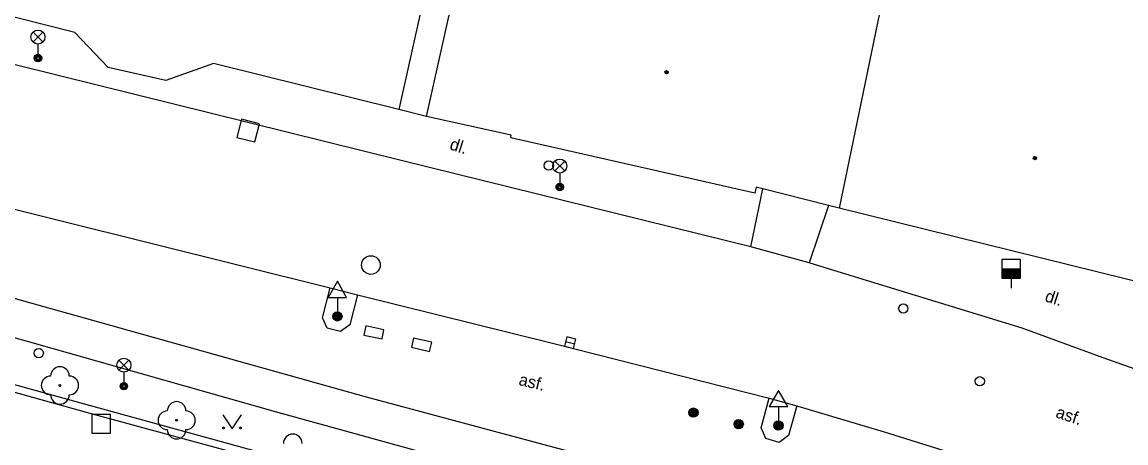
# Model space of a CAD drawing. Extents: x -600309 to -598967, y -1161267 to -1160292.
# Drawn here: x -599908.4 to -599849.2, y -1161180.1 to -1161157.6 of the extents above; entities that cross this region are included whole.
import ezdxf

# ---------------------------------------------------------------- set-up
doc = ezdxf.new("R2010")
doc.units = 0
for name, color, linetype in [('Level 10', 7, 'Continuous'), ('Level 11', 7, 'Continuous'), ('Level 22', 7, 'Continuous'), ('Level 24', 7, 'Continuous'), ('Level 25', 7, 'Continuous'), ('Level 26', 7, 'Continuous'), ('Level 27', 7, 'Continuous'), ('Level 28', 7, 'Continuous'), ('Level 33', 7, 'Continuous'), ('Level 34', 7, 'Continuous'), ('Level 36', 7, 'Continuous'), ('Level 39', 7, 'Continuous'), ('Level 40', 7, 'Continuous'), ('Level 5', 7, 'Continuous'), ('Level 9', 7, 'Continuous')]:
    doc.layers.add(name, color=color, linetype=linetype)

msp = doc.modelspace()

# ---------------------------------------------------------------- linework, layer by layer
at = {"layer": 'Level 10'}
for points in [[(-599869.29, -1161169.6), (-599887.99, -1161164.98), (-599906.45, -1161160.4099), (-599920.32, -1161156.99)], [(-599916.07, -1161165.77), (-599891.86, -1161171.79)], [(-599866.17, -1161170.46), (-599869.29, -1161169.6)], [(-599838.58, -1161179.7199), (-599850.4, -1161175.54), (-599854.75, -1161173.96), (-599865.08, -1161170.79), (-599866.17, -1161170.46)], [(-599891.86, -1161171.79), (-599890.4, -1161172.17)], [(-599890.4, -1161172.17), (-599879.93, -1161174.76), (-599868.31, -1161177.7)], [(-599868.31, -1161177.7), (-599866.84, -1161178.12)], [(-599866.84, -1161178.12), (-599862.15, -1161179.51), (-599855.57, -1161181.57), (-599849.08, -1161183.9), (-599842.87, -1161186.28)]]:
    msp.add_lwpolyline(points, dxfattribs=at)
at = {"layer": 'Level 11'}
for points in [[(-599884.35, -1161145.07), (-599888.19, -1161162.23)], [(-599905.57, -1161158.12), (-599916.19, -1161155.4099)], [(-599863.64, -1161184.68), (-599889.92, -1161177.65), (-599907.2809, -1161172.7877), (-599916.52, -1161170.2), (-599932.76, -1161165.82), (-599934.95, -1161165.24), (-599946.09, -1161162.38), (-599957.33, -1161160.21), (-599967.01, -1161157.86)], [(-599903.77, -1161159.99), (-599905.57, -1161158.12)], [(-599900.68, -1161160.69), (-599903.77, -1161159.99)], [(-599898.12, -1161159.77), (-599900.68, -1161160.69)], [(-599888.19, -1161162.23), (-599898.12, -1161159.77)], [(-599886.69, -1161162.61), (-599888.19, -1161162.23)], [(-599869.29, -1161169.6), (-599868.65, -1161166.49)], [(-599865.14, -1161167.38), (-599866.17, -1161170.46)], [(-599930.64, -1161168.52), (-599923.55, -1161170.36), (-599921.2022, -1161171.0138), (-599908, -1161174.69), (-599894.81, -1161178.4099), (-599887.5, -1161180.43), (-599874.9699, -1161183.98)], [(-599930.45, -1161171.5), (-599922.2, -1161173.73), (-599913.48, -1161176.08), (-599904.95, -1161178.45), (-599895.42, -1161181.04), (-599885.61, -1161183.7199), (-599876.4099, -1161186.17)], [(-599890.4, -1161172.17), (-599890.81, -1161173.78), (-599891.31, -1161174.13), (-599892.03, -1161173.96), (-599892.28, -1161173.4), (-599891.86, -1161171.79)], [(-599866.84, -1161178.12), (-599867.27, -1161179.71), (-599867.77, -1161180.07), (-599868.5, -1161179.87), (-599868.74, -1161179.3), (-599868.31, -1161177.7)]]:
    msp.add_lwpolyline(points, dxfattribs=at)
at = {"layer": 'Level 22'}
for centre in [(-599906.36, -1161177.02), (-599900.1, -1161178.89)]:
    msp.add_circle(centre, 0.05, dxfattribs=at)
for centre, start, end in [((-599906.36, -1161176.52), 0, 180), ((-599906.86, -1161177.02), 90, 270), ((-599905.86, -1161177.02), 270, 90), ((-599906.36, -1161177.52), 180, 0), ((-599900.1, -1161178.39), 0, 180), ((-599900.6, -1161178.89), 90, 270), ((-599899.6, -1161178.89), 270, 90), ((-599900.1, -1161179.39), 180, 0), ((-599893.87, -1161180.13), 0, 180)]:
    msp.add_arc(centre, 0.5, start, end, dxfattribs=at)
at = {"layer": 'Level 24'}
for points in [[(-599890.0602, -1161174.3238), (-599889.0808, -1161174.5259), (-599888.9798, -1161174.0362), (-599889.9592, -1161173.8341)], [(-599887.5041, -1161174.9682), (-599886.531, -1161175.1984), (-599886.4159, -1161174.7118), (-599887.389, -1161174.4816)]]:
    msp.add_lwpolyline(points, close=True, dxfattribs=at)
at = {"layer": 'Level 25'}
for centre, radius in [((-599891.48, -1161173.32), 0.25), ((-599891.48, -1161173.32), 0.2), ((-599891.48, -1161173.32), 0.15), ((-599891.48, -1161173.32), 0.1), ((-599891.48, -1161173.32), 0.05), ((-599872.38, -1161178.48), 0.25), ((-599872.38, -1161178.48), 0.2), ((-599872.38, -1161178.48), 0.15), ((-599872.38, -1161178.48), 0.1), ((-599872.38, -1161178.48), 0.05), ((-599869.95, -1161179.09), 0.25), ((-599869.95, -1161179.09), 0.2), ((-599869.95, -1161179.09), 0.15), ((-599869.95, -1161179.09), 0.1), ((-599869.95, -1161179.09), 0.05), ((-599867.82, -1161179.17), 0.25), ((-599867.82, -1161179.17), 0.2), ((-599867.82, -1161179.17), 0.15), ((-599867.82, -1161179.17), 0.1), ((-599867.82, -1161179.17), 0.05)]:
    msp.add_circle(centre, radius, dxfattribs=at)
at = {"layer": 'Level 26'}
for points in [[(-599896.8682, -1161163.7307), (-599895.8993, -1161163.9782), (-599895.6518, -1161163.0093), (-599896.6207, -1161162.7618)], [(-599904.65, -1161179.58), (-599903.65, -1161179.58), (-599903.65, -1161178.58), (-599904.65, -1161178.58)]]:
    msp.add_lwpolyline(points, close=True, dxfattribs=at)
at = {"layer": 'Level 27'}
msp.add_line((-599879.2321, -1161174.6676), (-599878.7479, -1161174.7924), dxfattribs=at)
msp.add_lwpolyline([(-599879.2945, -1161174.9097), (-599878.8103, -1161175.0345), (-599878.6855, -1161174.5503), (-599879.1697, -1161174.4255)], close=True, dxfattribs=at)
msp.add_circle((-599889.68, -1161170.57), 0.5, dxfattribs=at)
at = {"layer": 'Level 28'}
for p, q in [((-599855.84, -1161170.78), (-599854.84, -1161170.78)), ((-599855.84, -1161170.83), (-599854.84, -1161170.83)), ((-599855.84, -1161170.88), (-599854.84, -1161170.88)), ((-599855.84, -1161170.93), (-599854.84, -1161170.93)), ((-599855.84, -1161170.98), (-599854.84, -1161170.98)), ((-599855.84, -1161171.03), (-599854.84, -1161171.03)), ((-599855.84, -1161171.08), (-599854.84, -1161171.08)), ((-599855.84, -1161171.13), (-599854.84, -1161171.13)), ((-599855.84, -1161171.18), (-599854.84, -1161171.18)), ((-599855.84, -1161171.23), (-599854.84, -1161171.23)), ((-599855.34, -1161171.28), (-599855.34, -1161171.81))]:
    msp.add_line(p, q, dxfattribs=at)
msp.add_lwpolyline([(-599855.84, -1161171.28), (-599854.84, -1161171.28), (-599854.84, -1161170.28), (-599855.84, -1161170.28)], close=True, dxfattribs=at)
for centre in [(-599880.14, -1161165.24), (-599861.12, -1161172.9), (-599907.5, -1161175.29), (-599857.02, -1161176.8)]:
    msp.add_circle(centre, 0.25, dxfattribs=at)
at = {"layer": 'Level 33'}
for p, q in [((-599907.805, -1161158.62), (-599907.275, -1161158.09)), ((-599907.805, -1161158.09), (-599907.275, -1161158.62)), ((-599907.54, -1161158.73), (-599907.54, -1161159.48)), ((-599879.815, -1161165.53), (-599879.285, -1161165)), ((-599879.815, -1161165), (-599879.285, -1161165.53)), ((-599879.55, -1161165.64), (-599879.55, -1161166.39)), ((-599903.195, -1161176.2), (-599902.665, -1161175.67)), ((-599903.195, -1161175.67), (-599902.665, -1161176.2)), ((-599902.93, -1161176.31), (-599902.93, -1161177.06))]:
    msp.add_line(p, q, dxfattribs=at)
for centre, radius in [((-599907.54, -1161158.355), 0.375), ((-599907.54, -1161159.48), 0.2), ((-599907.54, -1161159.48), 0.1445), ((-599907.54, -1161159.48), 0.0876), ((-599879.55, -1161165.265), 0.375), ((-599879.55, -1161166.39), 0.2), ((-599879.55, -1161166.39), 0.1445), ((-599879.55, -1161166.39), 0.0876), ((-599902.93, -1161175.935), 0.375), ((-599902.93, -1161177.06), 0.2), ((-599902.93, -1161177.06), 0.1445), ((-599902.93, -1161177.06), 0.0876)]:
    msp.add_circle(centre, radius, dxfattribs=at)
at = {"layer": 'Level 34'}
for p, q in [((-599891.48, -1161172.302), (-599891.48, -1161173.32)), ((-599867.82, -1161178.152), (-599867.82, -1161179.17))]:
    msp.add_line(p, q, dxfattribs=at)
for points in [[(-599891.98, -1161172.302), (-599890.98, -1161172.302), (-599891.48, -1161171.436)], [(-599868.32, -1161178.152), (-599867.32, -1161178.152), (-599867.82, -1161177.286)]]:
    msp.add_lwpolyline(points, close=True, dxfattribs=at)
at = {"layer": 'Level 36'}
msp.add_lwpolyline([(-599897.63, -1161178.6), (-599897.13, -1161179.35), (-599896.63, -1161178.6)], dxfattribs=at)
for centre in [(-599897.5802, -1161179.2998), (-599896.6808, -1161179.2998)]:
    msp.add_circle(centre, 0.05, dxfattribs=at)
at = {"layer": 'Level 39'}
for centre, radius in [((-599873.82, -1161160.24), 0.09), ((-599873.82, -1161160.24), 0.0398), ((-599854.06, -1161164.84), 0.09), ((-599854.06, -1161164.84), 0.0398)]:
    msp.add_circle(centre, radius, dxfattribs=at)
at = {"layer": 'Level 5'}
for points in [[(-599886.69, -1161162.61), (-599883.3, -1161147.42)], [(-599861.54, -1161152.9099), (-599864.56, -1161167.53)], [(-599882.15, -1161163.61), (-599886.69, -1161162.61)], [(-599882.18, -1161163.76), (-599882.15, -1161163.61)], [(-599869.08, -1161166.7199), (-599882.18, -1161163.76)], [(-599869.01, -1161166.4), (-599869.08, -1161166.7199)], [(-599868.65, -1161166.49), (-599869.01, -1161166.4)], [(-599865.14, -1161167.38), (-599868.65, -1161166.49)], [(-599864.56, -1161167.53), (-599865.14, -1161167.38)], [(-599847.55, -1161171.7199), (-599864.56, -1161167.53)]]:
    msp.add_lwpolyline(points, dxfattribs=at)
at = {"layer": 'Level 9'}
msp.add_lwpolyline([(-599930.23, -1161171.07), (-599922.02, -1161173.29), (-599913.53, -1161175.67), (-599904.8, -1161178.08), (-599895.57, -1161180.62), (-599885.48, -1161183.39), (-599876.62, -1161185.87)], dxfattribs=at)

# ---------------------------------------------------------------- texts
at = {"layer": 'Level 40'}
for s, rotation, p in [('dl.', 342.12, (-599885.5, -1161164.36)), ('dl.', 342.12, (-599853.57, -1161172.5)), ('asf.', 346.45, (-599881.79, -1161176.99)), ('asf.', 341.72, (-599852.99, -1161178.7199))]:
    msp.add_text(s, height=0.65, rotation=rotation, dxfattribs=at).set_placement(p)

doc.saveas('drawing.dxf')
